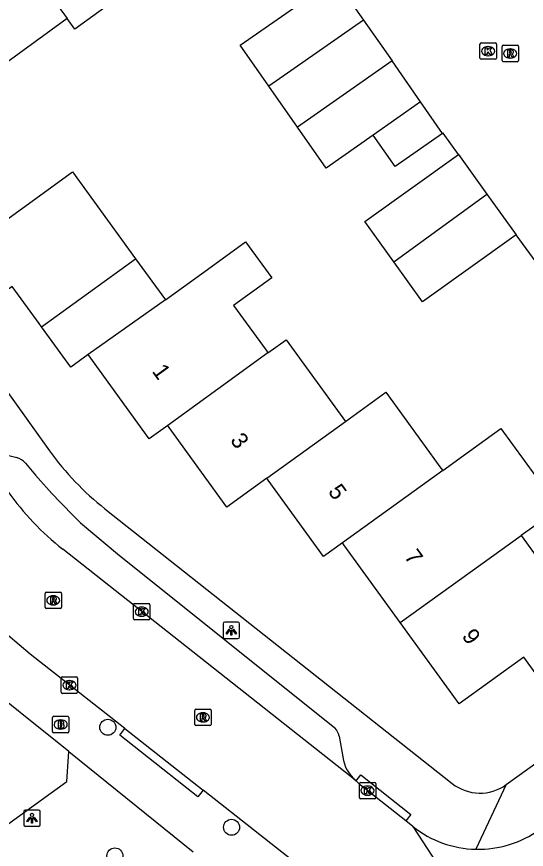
# Model space of a CAD drawing. Extents: x 158461 to 159795, y 387220 to 388672.
# Drawn here: x 159340 to 159371.1, y 387783 to 387833.8 of the extents above; entities that cross this region are included whole.
import ezdxf

# ---------------------------------------------------------------- set-up
doc = ezdxf.new("R2010")
doc.units = 0
for name, color, linetype in [('IMGEO_Boom', 7, 'Continuous'), ('IMGEO_Brandkraan', 7, 'Continuous'), ('IMGEO_Kolk', 7, 'Continuous'), ('IMGEO_Lichtpunt', 7, 'Continuous'), ('IMGEO_Pand', 7, 'Continuous'), ('IMGEO_Pand_nummerreeks', 7, 'Continuous'), ('IMGEO_Rijbaan_lokaal_open', 7, 'Continuous'), ('IMGEO_Rioolput', 7, 'Continuous'), ('IMGEO_Voetpad_open', 7, 'Continuous')]:
    doc.layers.add(name, color=color, linetype=linetype)

msp = doc.modelspace()

# ---------------------------------------------------------------- linework, layer by layer
at = {"layer": 'IMGEO_Boom'}
for centre in [(159345.553, 387790.424), (159353.097, 387784.321), (159345.985, 387782.578)]:
    msp.add_circle(centre, 0.489, dxfattribs=at)
at = {"layer": 'IMGEO_Brandkraan'}
for p, q in [((159342.254, 387791.096), (159343.106, 387791.096)), ((159342.179, 387790.17), (159342.179, 387791.022)), ((159342.667, 387790.876), (159342.692, 387790.876)), ((159343.18, 387791.022), (159343.18, 387790.17)), ((159343.106, 387790.096), (159342.254, 387790.096)), ((159342.69, 387790.316), (159342.665, 387790.316))]:
    msp.add_line(p, q, dxfattribs=at)
for points in [[(159342.254, 387791.096), (159343.106, 387791.096)], [(159342.179, 387790.17), (159342.179, 387791.022)], [(159342.527, 387790.796), (159342.527, 387790.396), (159342.74, 387790.396)], [(159342.758, 387790.796), (159342.527, 387790.796)], [(159342.706, 387790.715), (159342.652, 387790.715), (159342.652, 387790.639)], [(159342.652, 387790.639), (159342.705, 387790.639)], [(159342.714, 387790.563), (159342.652, 387790.563), (159342.652, 387790.482)], [(159343.18, 387791.022), (159343.18, 387790.17)], [(159343.106, 387790.096), (159342.254, 387790.096)], [(159342.652, 387790.482), (159342.714, 387790.482)]]:
    msp.add_lwpolyline(points, dxfattribs=at)
for centre, radius, start, end in [((159342.256, 387791.02), 0.0765, 91.552, 178.448), ((159342.256, 387791.02), 0.0765, 91.552, 178.448), ((159343.104, 387791.02), 0.0765, 1.552, 88.448), ((159343.104, 387791.02), 0.0765, 1.552, 88.448), ((159342.707, 387790.677), 0.0379, 267.8285, 90.9355), ((159342.715, 387790.522), 0.0404, 269.8759, 90.5077), ((159342.762, 387790.651), 0.145, 59.4692, 91.5367), ((159342.787, 387790.698), 0.0922, 285.5137, 58.1501), ((159342.792, 387790.506), 0.105, 301.3115, 78.989), ((159342.256, 387790.172), 0.0765, 181.552, 268.448), ((159342.256, 387790.172), 0.0765, 181.552, 268.448), ((159342.746, 387790.647), 0.251, 268.6676, 293.5347), ((159343.104, 387790.172), 0.0765, 271.552, 358.448), ((159343.104, 387790.172), 0.0765, 271.552, 358.448)]:
    msp.add_arc(centre, radius, start, end, dxfattribs=at)
for centre, major_axis, ratio, start_param, end_param in [((159342.666, 387790.596), (-0.387, 0.002), 0.722429, 4.712389, 7.853982), ((159342.691, 387790.596), (-0.39, 0.002), 0.717154, 1.570796, 4.712389)]:
    msp.add_ellipse(centre, major_axis=major_axis, ratio=ratio, start_param=start_param, end_param=end_param, dxfattribs=at)
at = {"layer": 'IMGEO_Kolk'}
for p, q in [((159368.247, 387831.271), (159368.247, 387832.123)), ((159368.322, 387832.197), (159369.174, 387832.197)), ((159368.735, 387831.977), (159368.76, 387831.977)), ((159369.248, 387832.123), (159369.248, 387831.271)), ((159369.174, 387831.197), (159368.322, 387831.197)), ((159368.758, 387831.417), (159368.733, 387831.417)), ((159347.12, 387797.057), (159347.12, 387797.909)), ((159347.195, 387797.983), (159348.047, 387797.983)), ((159347.608, 387797.763), (159347.633, 387797.763)), ((159348.121, 387797.909), (159348.121, 387797.057)), ((159347.631, 387797.203), (159347.606, 387797.203)), ((159348.047, 387796.983), (159347.195, 387796.983)), ((159342.713, 387792.571), (159342.713, 387793.423)), ((159342.788, 387793.497), (159343.64, 387793.497)), ((159343.201, 387793.277), (159343.226, 387793.277)), ((159343.714, 387793.423), (159343.714, 387792.571)), ((159343.224, 387792.717), (159343.199, 387792.717)), ((159343.64, 387792.497), (159342.788, 387792.497)), ((159360.891, 387786.135), (159360.891, 387786.987)), ((159360.966, 387787.061), (159361.818, 387787.061)), ((159361.892, 387786.987), (159361.892, 387786.135)), ((159361.379, 387786.841), (159361.404, 387786.841)), ((159361.818, 387786.061), (159360.966, 387786.061)), ((159361.402, 387786.281), (159361.377, 387786.281))]:
    msp.add_line(p, q, dxfattribs=at)
for points in [[(159368.247, 387831.271), (159368.247, 387832.123)], [(159368.322, 387832.197), (159369.174, 387832.197)], [(159368.568, 387831.897), (159368.691, 387831.897), (159368.691, 387831.746), (159368.821, 387831.897), (159368.985, 387831.897), (159368.839, 387831.746), (159368.992, 387831.497), (159368.84, 387831.497), (159368.755, 387831.661), (159368.691, 387831.594), (159368.691, 387831.497), (159368.568, 387831.497), (159368.568, 387831.897)], [(159369.248, 387832.123), (159369.248, 387831.271)], [(159369.174, 387831.197), (159368.322, 387831.197)], [(159347.12, 387797.057), (159347.12, 387797.909)], [(159347.195, 387797.983), (159348.047, 387797.983)], [(159347.441, 387797.683), (159347.564, 387797.683), (159347.564, 387797.532), (159347.694, 387797.683), (159347.858, 387797.683), (159347.712, 387797.532), (159347.865, 387797.283), (159347.713, 387797.283), (159347.628, 387797.447), (159347.564, 387797.38), (159347.564, 387797.283), (159347.441, 387797.283), (159347.441, 387797.683)], [(159348.121, 387797.909), (159348.121, 387797.057)], [(159348.047, 387796.983), (159347.195, 387796.983)], [(159342.713, 387792.571), (159342.713, 387793.423)], [(159342.788, 387793.497), (159343.64, 387793.497)], [(159343.034, 387793.197), (159343.157, 387793.197), (159343.157, 387793.046), (159343.287, 387793.197), (159343.451, 387793.197), (159343.305, 387793.046), (159343.458, 387792.797), (159343.306, 387792.797), (159343.221, 387792.961), (159343.157, 387792.894), (159343.157, 387792.797), (159343.034, 387792.797), (159343.034, 387793.197)], [(159343.714, 387793.423), (159343.714, 387792.571)], [(159343.64, 387792.497), (159342.788, 387792.497)], [(159360.891, 387786.135), (159360.891, 387786.987)], [(159360.966, 387787.061), (159361.818, 387787.061)], [(159361.892, 387786.987), (159361.892, 387786.135)], [(159361.212, 387786.761), (159361.335, 387786.761), (159361.335, 387786.61), (159361.465, 387786.761), (159361.629, 387786.761), (159361.483, 387786.61), (159361.636, 387786.361), (159361.484, 387786.361), (159361.399, 387786.525), (159361.335, 387786.458), (159361.335, 387786.361), (159361.212, 387786.361), (159361.212, 387786.761)], [(159361.818, 387786.061), (159360.966, 387786.061)]]:
    msp.add_lwpolyline(points, dxfattribs=at)
for centre, start, end in [((159368.324, 387832.121), 91.552, 178.448), ((159368.324, 387832.121), 91.552, 178.448), ((159369.172, 387832.121), 1.552, 88.448), ((159369.172, 387832.121), 1.552, 88.448), ((159368.324, 387831.273), 181.552, 268.448), ((159368.324, 387831.273), 181.552, 268.448), ((159369.172, 387831.273), 271.552, 358.448), ((159369.172, 387831.273), 271.552, 358.448), ((159347.197, 387797.907), 91.552, 178.448), ((159347.197, 387797.907), 91.552, 178.448), ((159348.045, 387797.907), 1.552, 88.448), ((159348.045, 387797.907), 1.552, 88.448), ((159347.197, 387797.059), 181.552, 268.448), ((159347.197, 387797.059), 181.552, 268.448), ((159348.045, 387797.059), 271.552, 358.448), ((159348.045, 387797.059), 271.552, 358.448), ((159342.79, 387793.421), 91.552, 178.448), ((159342.79, 387793.421), 91.552, 178.448), ((159343.638, 387793.421), 1.552, 88.448), ((159343.638, 387793.421), 1.552, 88.448), ((159342.79, 387792.573), 181.552, 268.448), ((159342.79, 387792.573), 181.552, 268.448), ((159343.638, 387792.573), 271.552, 358.448), ((159343.638, 387792.573), 271.552, 358.448), ((159360.968, 387786.985), 91.552, 178.448), ((159360.968, 387786.985), 91.552, 178.448), ((159361.816, 387786.985), 1.552, 88.448), ((159361.816, 387786.985), 1.552, 88.448), ((159360.968, 387786.137), 181.552, 268.448), ((159360.968, 387786.137), 181.552, 268.448), ((159361.816, 387786.137), 271.552, 358.448), ((159361.816, 387786.137), 271.552, 358.448)]:
    msp.add_arc(centre, 0.0765, start, end, dxfattribs=at)
for centre, major_axis, ratio, start_param, end_param in [((159368.734, 387831.697), (-0.387, 0.002), 0.722429, 4.712389, 7.853982), ((159368.759, 387831.697), (-0.39, 0.002), 0.717154, 1.570796, 4.712389), ((159347.607, 387797.483), (-0.387, 0.002), 0.722429, 4.712389, 7.853982), ((159347.632, 387797.483), (-0.39, 0.002), 0.717154, 1.570796, 4.712389), ((159343.2, 387792.997), (-0.387, 0.002), 0.722429, 4.712389, 7.853982), ((159343.225, 387792.997), (-0.39, 0.002), 0.717154, 1.570796, 4.712389), ((159361.378, 387786.561), (-0.387, 0.002), 0.722429, 4.712389, 7.853982), ((159361.403, 387786.561), (-0.39, 0.002), 0.717154, 1.570796, 4.712389)]:
    msp.add_ellipse(centre, major_axis=major_axis, ratio=ratio, start_param=start_param, end_param=end_param, dxfattribs=at)
at = {"layer": 'IMGEO_Lichtpunt'}
for p, q in [((159352.588, 387796.745), (159352.588, 387795.938)), ((159352.588, 387796.745), (159352.588, 387795.938)), ((159353.49, 387796.84), (159352.682, 387796.84)), ((159353.49, 387796.84), (159352.682, 387796.84)), ((159353.584, 387795.938), (159353.584, 387796.745)), ((159353.584, 387795.938), (159353.584, 387796.745)), ((159352.682, 387795.844), (159353.49, 387795.844)), ((159352.682, 387795.844), (159353.49, 387795.844)), ((159340.431, 387785.282), (159340.431, 387784.475)), ((159340.431, 387785.282), (159340.431, 387784.475)), ((159341.333, 387785.377), (159340.525, 387785.377)), ((159341.333, 387785.377), (159340.525, 387785.377)), ((159341.427, 387784.475), (159341.427, 387785.282)), ((159341.427, 387784.475), (159341.427, 387785.282)), ((159340.525, 387784.381), (159341.333, 387784.381)), ((159340.525, 387784.381), (159341.333, 387784.381))]:
    msp.add_line(p, q, dxfattribs=at)
for points in [[(159352.962, 387796.409), (159353.001, 387796.381), (159352.813, 387796.119), (159352.775, 387796.146), (159352.962, 387796.409)], [(159353.064, 387796.361), (159353.111, 387796.361), (159353.111, 387796.039), (159353.064, 387796.039), (159353.064, 387796.361)], [(159353.174, 387796.381), (159353.212, 387796.408), (159353.399, 387796.146), (159353.36, 387796.118), (159353.174, 387796.381)], [(159340.805, 387784.946), (159340.844, 387784.918), (159340.656, 387784.656), (159340.618, 387784.683), (159340.805, 387784.946)], [(159341.017, 387784.918), (159341.055, 387784.945), (159341.242, 387784.683), (159341.203, 387784.655), (159341.017, 387784.918)], [(159340.907, 387784.898), (159340.954, 387784.898), (159340.954, 387784.576), (159340.907, 387784.576), (159340.907, 387784.898)]]:
    msp.add_lwpolyline(points, dxfattribs=at)
for centre in [(159353.087, 387796.543), (159340.93, 387785.08)]:
    msp.add_circle(centre, 0.0994, dxfattribs=at)
for centre, start, end in [((159352.682, 387796.745), 90, 180), ((159352.682, 387796.745), 90, 180), ((159353.49, 387796.745), 0, 90), ((159353.49, 387796.745), 0, 90), ((159352.682, 387795.938), 180, 270), ((159352.682, 387795.938), 180, 270), ((159353.49, 387795.938), 270, 0), ((159353.49, 387795.938), 270, 360), ((159340.525, 387785.282), 90, 180), ((159340.525, 387785.282), 90, 180), ((159341.333, 387785.282), 0, 90), ((159341.333, 387785.282), 0, 90), ((159340.525, 387784.475), 180, 270), ((159340.525, 387784.475), 180, 270), ((159341.333, 387784.475), 270, 0), ((159341.333, 387784.475), 270, 360)]:
    msp.add_arc(centre, 0.0946, start, end, dxfattribs=at)
at = {"layer": 'IMGEO_Pand'}
for points in [[(159336.407, 387842.88), (159341.746, 387835.518), (159343.076, 387833.684)], [(159346.639, 387839.066), (159348.432, 387836.593), (159343.54, 387833.045), (159343.076, 387833.684)], [(159355.369, 387829.558), (159353.625, 387832.053), (159359.394, 387836.085)], [(159359.394, 387836.085), (159361.138, 387833.59)], [(159343.076, 387833.684), (159338.183, 387830.135), (159337.63, 387830.896)], [(159361.138, 387833.59), (159355.369, 387829.558)], [(159361.138, 387833.59), (159362.883, 387831.094)], [(159362.883, 387831.094), (159357.113, 387827.061)], [(159364.63, 387828.594), (159362.883, 387831.094)], [(159357.113, 387827.061), (159355.369, 387829.558)], [(159364.63, 387828.594), (159361.734, 387826.57)], [(159365.972, 387826.674), (159364.63, 387828.594)], [(159361.734, 387826.57), (159358.86, 387824.562), (159357.113, 387827.061)], [(159365.972, 387826.674), (159363.075, 387824.65), (159361.734, 387826.57)], [(159362.992, 387818.841), (159361.228, 387821.304), (159366.934, 387825.39)], [(159366.934, 387825.39), (159368.675, 387822.959)], [(159334.446, 387817.828), (159343.409, 387824.321), (159347.246, 387819.023)], [(159362.992, 387818.841), (159368.675, 387822.959)], [(159368.675, 387822.959), (159370.45, 387820.481)], [(159349.061, 387816.518), (159351.626, 387818.377), (159353.952, 387820.063), (159355.55, 387817.859), (159353.223, 387816.173), (159355.203, 387813.439), (159355.318, 387813.28)], [(159370.45, 387820.481), (159364.745, 387816.394), (159362.992, 387818.841)], [(159341.512, 387814.865), (159347.246, 387819.023)], [(159347.246, 387819.023), (159349.061, 387816.518)], [(159341.512, 387814.865), (159341.369, 387815.063), (159339.726, 387817.33), (159336.486, 387814.982)], [(159349.061, 387816.518), (159344.362, 387813.172)], [(159344.362, 387813.172), (159343.298, 387812.4), (159341.512, 387814.865)], [(159355.318, 387813.28), (159356.426, 387814.083), (159359.887, 387809.305), (159360.038, 387809.096)], [(159349.207, 387808.851), (159348.083, 387808.037), (159344.362, 387813.172)], [(159355.318, 387813.28), (159349.207, 387808.851)], [(159360.038, 387809.096), (159362.504, 387810.883), (159365.864, 387806.246), (159365.973, 387806.095)], [(159355.247, 387805.623), (159352.821, 387803.865), (159349.295, 387808.73), (159349.207, 387808.851)], [(159355.247, 387805.623), (159360.038, 387809.096)], [(159365.973, 387806.095), (159367.234, 387807.007), (159369.529, 387808.66), (159373.067, 387803.776), (159370.763, 387802.136)], [(159365.973, 387806.095), (159359.867, 387801.678)], [(159359.867, 387801.678), (159358.71, 387800.841), (159355.335, 387805.501), (159355.247, 387805.623)], [(159370.763, 387802.136), (159374.465, 387797.026), (159376.763, 387798.691), (159378.519, 387796.267), (159372.801, 387792.124), (159370.926, 387794.712), (159366.983, 387791.855), (159363.381, 387796.826)], [(159363.381, 387796.826), (159370.763, 387802.136)], [(159363.381, 387796.826), (159359.954, 387801.557), (159359.867, 387801.678)]]:
    msp.add_lwpolyline(points, dxfattribs=at)
at = {"layer": 'IMGEO_Rijbaan_lokaal_open'}
for points in [[(159366.934, 387825.39), (159365.993, 387826.693), (159365.972, 387826.674)], [(159371.666, 387818.806), (159370.45, 387820.481)], [(159360.702, 387787.156), (159342.807, 387801.299)], [(159346.585, 387790.343), (159340.82, 387794.884), (159338.791, 387796.603)], [(159232.039, 387749.261), (159236.184, 387743.412), (159238.603, 387745.147), (159240.605, 387744.76), (159247.948, 387750), (159265.053, 387762.206), (159265.409, 387764.288), (159291.33, 387782.791), (159291.199, 387784.46), (159296.92, 387788.616), (159298.653, 387788.087), (159304.712, 387792.385), (159307.252, 387792.251), (159320.165, 387774.132), (159324.208, 387773.477), (159343.063, 387787.123), (159343.181, 387788.954)], [(159346.585, 387790.343), (159351.361, 387786.58)], [(159343.181, 387788.954), (159350.758, 387782.83)], [(159363.722, 387784.716), (159360.971, 387786.898), (159360.702, 387787.156)], [(159357.507, 387781.739), (159351.361, 387786.58)], [(159364.162, 387784.367), (159363.722, 387784.716)], [(159364.162, 387784.367), (159370.619, 387774.451)]]:
    msp.add_lwpolyline(points, dxfattribs=at)
for centre, radius, start, end in [((159353.455, 387814.742), 17.15, 215.33, 231.6179), ((159368.143, 387789.383), 6.404, 231.5631, 268.6773), ((159368.145, 387789.382), 6.403, 268.6556, 305.769)]:
    msp.add_arc(centre, radius, start, end, dxfattribs=at)
at = {"layer": 'IMGEO_Rioolput'}
for p, q in [((159369.591, 387831.126), (159369.591, 387831.978)), ((159369.666, 387832.052), (159370.518, 387832.052)), ((159370.079, 387831.832), (159370.104, 387831.832)), ((159370.592, 387831.978), (159370.592, 387831.126)), ((159370.102, 387831.272), (159370.077, 387831.272)), ((159370.518, 387831.052), (159369.666, 387831.052)), ((159341.8, 387798.675), (159342.652, 387798.675)), ((159341.725, 387797.749), (159341.725, 387798.601)), ((159342.213, 387798.455), (159342.238, 387798.455)), ((159342.726, 387798.601), (159342.726, 387797.749)), ((159342.652, 387797.675), (159341.8, 387797.675)), ((159342.236, 387797.895), (159342.211, 387797.895)), ((159350.851, 387790.606), (159350.851, 387791.458)), ((159350.926, 387791.532), (159351.778, 387791.532)), ((159351.339, 387791.312), (159351.364, 387791.312)), ((159351.852, 387791.458), (159351.852, 387790.606)), ((159351.778, 387790.532), (159350.926, 387790.532)), ((159351.362, 387790.752), (159351.337, 387790.752))]:
    msp.add_line(p, q, dxfattribs=at)
for points in [[(159369.591, 387831.126), (159369.591, 387831.978)], [(159369.666, 387832.052), (159370.518, 387832.052)], [(159370.18, 387831.75), (159369.928, 387831.752), (159369.928, 387831.352)], [(159370.592, 387831.978), (159370.592, 387831.126)], [(159369.928, 387831.352), (159370.052, 387831.352), (159370.052, 387831.514), (159370.063, 387831.514)], [(159370.106, 387831.671), (159370.052, 387831.671), (159370.052, 387831.59)], [(159370.052, 387831.59), (159370.104, 387831.59)], [(159370.11, 387831.485), (159370.181, 387831.352), (159370.321, 387831.352), (159370.256, 387831.478)], [(159370.518, 387831.052), (159369.666, 387831.052)], [(159341.8, 387798.675), (159342.652, 387798.675)], [(159341.725, 387797.749), (159341.725, 387798.601)], [(159342.314, 387798.373), (159342.062, 387798.375), (159342.062, 387797.975)], [(159342.24, 387798.294), (159342.186, 387798.294), (159342.186, 387798.213)], [(159342.186, 387798.213), (159342.238, 387798.213)], [(159342.726, 387798.601), (159342.726, 387797.749)], [(159342.652, 387797.675), (159341.8, 387797.675)], [(159342.062, 387797.975), (159342.186, 387797.975), (159342.186, 387798.137), (159342.197, 387798.137)], [(159342.244, 387798.108), (159342.315, 387797.975), (159342.455, 387797.975), (159342.39, 387798.101)], [(159350.851, 387790.606), (159350.851, 387791.458)], [(159350.926, 387791.532), (159351.778, 387791.532)], [(159351.44, 387791.23), (159351.188, 387791.232), (159351.188, 387790.832)], [(159351.366, 387791.151), (159351.312, 387791.151), (159351.312, 387791.07)], [(159351.312, 387791.07), (159351.364, 387791.07)], [(159351.852, 387791.458), (159351.852, 387790.606)], [(159351.778, 387790.532), (159350.926, 387790.532)], [(159351.188, 387790.832), (159351.312, 387790.832), (159351.312, 387790.994), (159351.323, 387790.994)], [(159351.37, 387790.965), (159351.441, 387790.832), (159351.581, 387790.832), (159351.516, 387790.958)]]:
    msp.add_lwpolyline(points, dxfattribs=at)
for centre, radius, start, end in [((159369.668, 387831.976), 0.0765, 91.552, 178.448), ((159369.668, 387831.976), 0.0765, 91.552, 178.448), ((159370.179, 387831.64), 0.109, 350.3612, 89.416), ((159370.516, 387831.976), 0.0765, 1.552, 88.448), ((159370.516, 387831.976), 0.0765, 1.552, 88.448), ((159370.062, 387831.461), 0.0533, 26.0293, 88.6989), ((159370.088, 387831.779), 0.19, 274.7715, 282.9687), ((159370.112, 387831.575), 0.0964, 77.0061, 93.1865), ((159370.126, 387831.632), 0.0378, 276.6634, 79.6772), ((159370.177, 387831.64), 0.112, 277.5842, 350.9817), ((159370.161, 387831.425), 0.108, 29.5134, 73.7905), ((159369.668, 387831.128), 0.0765, 181.552, 268.448), ((159369.668, 387831.128), 0.0765, 181.552, 268.448), ((159370.516, 387831.128), 0.0765, 271.552, 358.448), ((159370.516, 387831.128), 0.0765, 271.552, 358.448), ((159341.802, 387798.599), 0.0765, 91.552, 178.448), ((159341.802, 387798.599), 0.0765, 91.552, 178.448), ((159342.65, 387798.599), 0.0765, 1.552, 88.448), ((159342.65, 387798.599), 0.0765, 1.552, 88.448), ((159342.222, 387798.402), 0.19, 274.7715, 282.9687), ((159342.246, 387798.198), 0.0964, 77.0061, 93.1865), ((159342.26, 387798.255), 0.0378, 276.6634, 79.6772), ((159342.313, 387798.263), 0.109, 350.3612, 89.416), ((159342.311, 387798.263), 0.112, 277.5842, 350.9817), ((159341.802, 387797.751), 0.0765, 181.552, 268.448), ((159341.802, 387797.751), 0.0765, 181.552, 268.448), ((159342.196, 387798.084), 0.0533, 26.0293, 88.6989), ((159342.295, 387798.048), 0.108, 29.5134, 73.7905), ((159342.65, 387797.751), 0.0765, 271.552, 358.448), ((159342.65, 387797.751), 0.0765, 271.552, 358.448), ((159350.928, 387791.456), 0.0765, 91.552, 178.448), ((159350.928, 387791.456), 0.0765, 91.552, 178.448), ((159351.348, 387791.259), 0.19, 274.7715, 282.9687), ((159351.372, 387791.055), 0.0964, 77.0061, 93.1865), ((159351.386, 387791.112), 0.0378, 276.6634, 79.6772), ((159351.439, 387791.12), 0.109, 350.3612, 89.416), ((159351.437, 387791.12), 0.112, 277.5842, 350.9817), ((159351.776, 387791.456), 0.0765, 1.552, 88.448), ((159351.776, 387791.456), 0.0765, 1.552, 88.448), ((159350.928, 387790.608), 0.0765, 181.552, 268.448), ((159350.928, 387790.608), 0.0765, 181.552, 268.448), ((159351.322, 387790.941), 0.0533, 26.0293, 88.6989), ((159351.421, 387790.905), 0.108, 29.5134, 73.7905), ((159351.776, 387790.608), 0.0765, 271.552, 358.448), ((159351.776, 387790.608), 0.0765, 271.552, 358.448)]:
    msp.add_arc(centre, radius, start, end, dxfattribs=at)
for centre, major_axis, ratio, start_param, end_param in [((159370.078, 387831.552), (-0.387, 0.002), 0.722429, 4.712389, 7.853982), ((159370.103, 387831.552), (-0.39, 0.002), 0.717154, 1.570796, 4.712389), ((159342.212, 387798.175), (-0.387, 0.002), 0.722429, 4.712389, 7.853982), ((159342.237, 387798.175), (-0.39, 0.002), 0.717154, 1.570796, 4.712389), ((159351.338, 387791.032), (-0.387, 0.002), 0.722429, 4.712389, 7.853982), ((159351.363, 387791.032), (-0.39, 0.002), 0.717154, 1.570796, 4.712389)]:
    msp.add_ellipse(centre, major_axis=major_axis, ratio=ratio, start_param=start_param, end_param=end_param, dxfattribs=at)
at = {"layer": 'IMGEO_Voetpad_open'}
for points in [[(159336.486, 387814.982), (159338.117, 387812.706), (159341.991, 387807.297)], [(159338.76, 387807.2), (159339.995, 387806.885)], [(159340.524, 387806.556), (159341.138, 387805.818)], [(159345.38, 387803.763), (159366.559, 387786.995)], [(159343.891, 387802.906), (159346.145, 387801.008), (159359.404, 387790.383)], [(159369.846, 387786.924), (159374.257, 387790.114), (159386.064, 387798.652), (159388.589, 387800.478)], [(159343.181, 387788.954), (159337.122, 387793.797)], [(159351.361, 387786.58), (159351.052, 387786.188), (159346.276, 387789.951), (159346.585, 387790.343)], [(159359.658, 387789.886), (159359.89, 387788.616)], [(159360.702, 387787.156), (159360.988, 387787.521), (159364.033, 387785.107), (159363.722, 387784.716)], [(159369.846, 387786.924), (159367.995, 387782.981)]]:
    msp.add_lwpolyline(points, dxfattribs=at)
for centre, radius, start, end in [((159339.728, 387805.866), 1.053, 40.9156, 75.3271), ((159356.557, 387817.873), 18.001, 215.9834, 231.6169), ((159380.883, 387840.635), 52.838, 221.2191, 225.5655), ((159358.672, 387789.696), 1.004, 10.9334, 43.2067), ((159362.068, 387788.871), 2.193, 186.6883, 231.4742), ((159368.249, 387789.133), 2.725, 231.6633, 305.8619)]:
    msp.add_arc(centre, radius, start, end, dxfattribs=at)

# ---------------------------------------------------------------- texts
at = {"layer": 'IMGEO_Pand_nummerreeks'}
for s, rotation, p in [('1', 305.9242, (159348.212, 387812.154)), ('3', 305.93, (159352.982, 387807.939)), ('5', 305.9185, (159358.947, 387804.812)), ('7', 305.9242, (159363.592, 387800.834)), ('9', 305.9229, (159367.105, 387795.982))]:
    msp.add_text(s, height=1, rotation=rotation, dxfattribs=at).set_placement(p)

doc.saveas('drawing.dxf')
